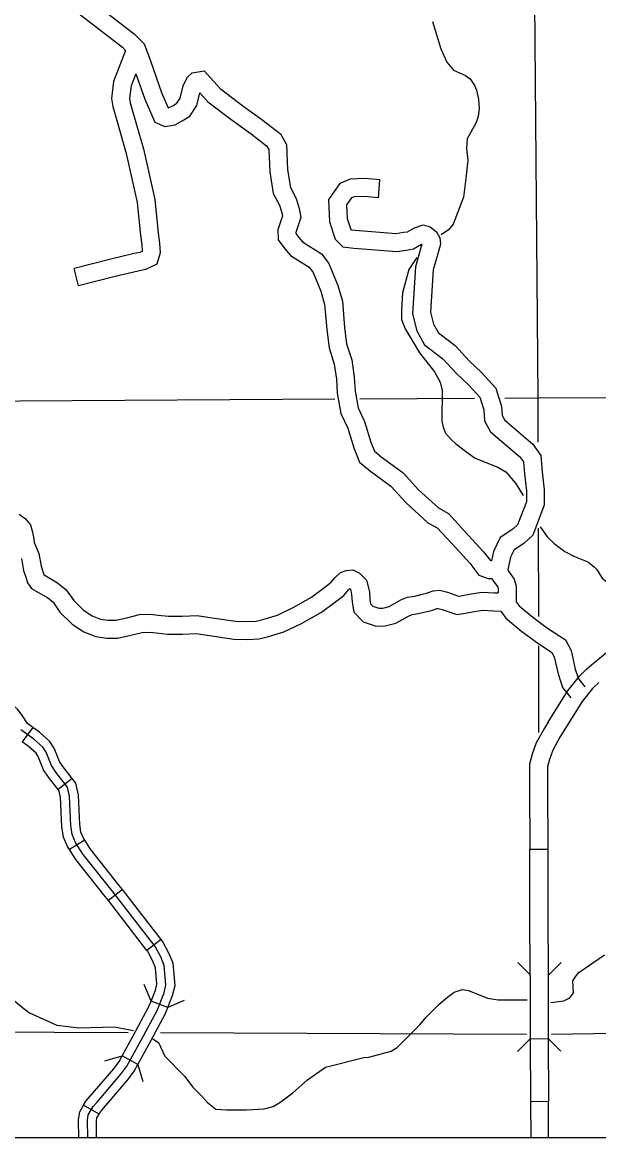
# Model space of a CAD drawing. Extents: x 1373862 to 1376999, y 1168398 to 1170455.
# Drawn here: x 1375162.4 to 1375258.9, y 1168563 to 1168749.6 of the extents above; entities that cross this region are included whole.
import ezdxf

# ---------------------------------------------------------------- set-up
doc = ezdxf.new("R2010")
doc.units = 0
for name, color, linetype in [('Level 31', 7, 'Continuous'), ('Level 32', 7, 'Continuous'), ('Level 35', 7, 'Continuous'), ('Level 38', 7, 'Continuous'), ('Level 46', 7, 'Continuous'), ('Level 5', 7, 'Continuous'), ('R_Draft', 7, 'Continuous')]:
    doc.layers.add(name, color=color, linetype=linetype)

msp = doc.modelspace()

# ---------------------------------------------------------------- linework, layer by layer
at = {"layer": 'Level 31'}
for p, q in [((1375256.86, 1168641.32), (1375256.86, 1168641.32)), ((1375247.4, 1168611.25), (1375250.4, 1168611.25)), ((1375247.47, 1168579.56), (1375250.47, 1168579.58)), ((1375250.52, 1168569.02), (1375247.52, 1168569))]:
    msp.add_line(p, q, dxfattribs=at)
for points in [[(1375256.86, 1168641.32), (1375257.71, 1168642.14), (1375261.57, 1168645.31), (1375263.73, 1168647.18), (1375264.53, 1168648.21)], [(1375250.45, 1168632.52), (1375253.71, 1168637.73), (1375255.7, 1168640.21), (1375256.86, 1168641.32)], [(1375258.93, 1168639.15), (1375257.91, 1168638.18), (1375256.16, 1168635.99), (1375252.99, 1168630.93)], [(1375250.45, 1168632.52), (1375249.84, 1168631.54), (1375248.49, 1168629.07), (1375247.8, 1168627.15), (1375247.37, 1168625.47), (1375247.37, 1168621.81)], [(1375252.99, 1168630.93), (1375252.43, 1168630.03), (1375251.24, 1168627.84), (1375250.67, 1168626.26), (1375250.37, 1168625.09), (1375250.37, 1168621.81)], [(1375247.37, 1168621.81), (1375247.4, 1168611.25)], [(1375250.37, 1168621.81), (1375250.4, 1168611.25)], [(1375247.42, 1168600.69), (1375247.4, 1168611.25)], [(1375250.4, 1168611.25), (1375250.42, 1168600.69)], [(1375247.45, 1168590.13), (1375247.42, 1168600.69)], [(1375250.42, 1168600.69), (1375250.45, 1168590.13)], [(1375250.45, 1168590.13), (1375250.47, 1168580.41), (1375250.47, 1168579.58)], [(1375247.45, 1168590.13), (1375247.47, 1168580.4), (1375247.47, 1168579.56)], [(1375247.47, 1168579.56), (1375247.52, 1168569)], [(1375250.47, 1168579.58), (1375250.52, 1168569.02)], [(1375247.52, 1168569), (1375247.55, 1168562.99)], [(1375250.55, 1168562.99), (1375250.52, 1168569.02)]]:
    msp.add_lwpolyline(points, dxfattribs=at)
at = {"layer": 'Level 32'}
for p, q in [((1375164.22, 1168631.63), (1375162.45, 1168629.21)), ((1375170.8, 1168623.08), (1375168.43, 1168621.25)), ((1375172.9, 1168612.79), (1375170.37, 1168611.19)), ((1375179.22, 1168604.52), (1375176.85, 1168602.68)), ((1375185.69, 1168596.17), (1375183.32, 1168594.33)), ((1375186.8, 1168584.75), (1375184.01, 1168585.85)), ((1375181.8, 1168575.25), (1375179.17, 1168576.69)), ((1375175.29, 1168566.91), (1375172.71, 1168568.43))]:
    msp.add_line(p, q, dxfattribs=at)
for points in [[(1375164.22, 1168631.63), (1375163.31, 1168632.3), (1375162.48, 1168633.58), (1375161.71, 1168634.64), (1375160.52, 1168635.72), (1375159.16, 1168636.59), (1375157.83, 1168637.45), (1375156.55, 1168638.31), (1375156, 1168638.54)], [(1375173.39, 1168562.99), (1375173.36, 1168565.86), (1375173.5, 1168566.82), (1375174.31, 1168568.2), (1375174.97, 1168568.94), (1375178.94, 1168573.61), (1375179.93, 1168574.95), (1375182.32, 1168579.32), (1375185.01, 1168584.3), (1375186.17, 1168587.23), (1375186.5, 1168588.58), (1375186.2, 1168591.81), (1375185.61, 1168593.25), (1375184.71, 1168594.98), (1375177.51, 1168604.28), (1375172.64, 1168610.4), (1375171.38, 1168612.39), (1375170.82, 1168613.71), (1375170.58, 1168615.22), (1375170.34, 1168620.13), (1375170.01, 1168621.65), (1375168.06, 1168624.18), (1375167.33, 1168625.26), (1375166.45, 1168627.48), (1375165.88, 1168628.35), (1375164.36, 1168629.66), (1375162.2, 1168631.25)], [(1375170.8, 1168623.08), (1375169.28, 1168625.05), (1375168.67, 1168625.96), (1375167.79, 1168628.18), (1375167.02, 1168629.35), (1375165.3, 1168630.84), (1375164.22, 1168631.63)], [(1375168.43, 1168621.25), (1375166.84, 1168623.3), (1375166, 1168624.56), (1375165.11, 1168626.79), (1375164.75, 1168627.35), (1375163.43, 1168628.49), (1375162.45, 1168629.21)], [(1375172.9, 1168612.79), (1375172.71, 1168613.09), (1375172.27, 1168614.13), (1375172.07, 1168615.38), (1375171.83, 1168620.32), (1375171.4, 1168622.3), (1375170.8, 1168623.08)], [(1375170.37, 1168611.19), (1375170.04, 1168611.7), (1375169.36, 1168613.3), (1375169.08, 1168615.07), (1375168.85, 1168619.93), (1375168.61, 1168621), (1375168.43, 1168621.25)], [(1375179.22, 1168604.52), (1375178.69, 1168605.21), (1375173.86, 1168611.27), (1375172.9, 1168612.79)], [(1375176.85, 1168602.68), (1375176.33, 1168603.36), (1375171.41, 1168609.53), (1375170.37, 1168611.19)], [(1375185.69, 1168596.17), (1375179.22, 1168604.52)], [(1375183.32, 1168594.33), (1375176.85, 1168602.68)], [(1375186.8, 1168584.75), (1375187.61, 1168586.77), (1375188.02, 1168588.47), (1375187.68, 1168592.17), (1375186.97, 1168593.88), (1375185.98, 1168595.79), (1375185.69, 1168596.17)], [(1375184.01, 1168585.85), (1375184.74, 1168587.69), (1375184.99, 1168588.69), (1375184.73, 1168591.44), (1375184.25, 1168592.62), (1375183.44, 1168594.17), (1375183.32, 1168594.33)], [(1375179.17, 1168576.69), (1375181, 1168580.03), (1375183.65, 1168584.94), (1375184.01, 1168585.85)], [(1375181.8, 1168575.25), (1375183.64, 1168578.6), (1375186.37, 1168583.67), (1375186.8, 1168584.75)], [(1375172.71, 1168568.43), (1375173.09, 1168569.08), (1375173.83, 1168569.93), (1375177.77, 1168574.54), (1375178.66, 1168575.76), (1375179.17, 1168576.69)], [(1375175.29, 1168566.91), (1375175.53, 1168567.31), (1375176.1, 1168567.96), (1375180.12, 1168572.68), (1375181.2, 1168574.15), (1375181.8, 1168575.25)], [(1375171.89, 1168562.99), (1375171.85, 1168565.97), (1375172.07, 1168567.33), (1375172.71, 1168568.43)], [(1375174.89, 1168562.99), (1375174.86, 1168565.76), (1375174.94, 1168566.31), (1375175.29, 1168566.91)]]:
    msp.add_lwpolyline(points, dxfattribs=at)
at = {"layer": 'Level 35'}
for points in [[(1375231.11, 1168749.74), (1375232.5, 1168745.21), (1375233.49, 1168742.95), (1375234.62, 1168741.61), (1375236.62, 1168740.7), (1375237.39, 1168740.17), (1375238.16, 1168739.03), (1375238.48, 1168738.26), (1375238.83, 1168736.78), (1375238.91, 1168735.2), (1375238.76, 1168733.91), (1375238.5, 1168732.99), (1375238.06, 1168732.23), (1375236.9, 1168730.12), (1375236.78, 1168728.5), (1375237.02, 1168726.53), (1375236.67, 1168723.51), (1375236.32, 1168720.37), (1375234.58, 1168715.85), (1375233.77, 1168714.92), (1375232.57, 1168714.07)], [(1375228.47, 1168710.25), (1375227.17, 1168708.24), (1375226.07, 1168704.37), (1375225.94, 1168701.46), (1375225.94, 1168699.91), (1375226.52, 1168698.36), (1375227.87, 1168696.1)], [(1375227.87, 1168696.1), (1375228.93, 1168694.3), (1375231.43, 1168691.14), (1375232.39, 1168689.4), (1375232.74, 1168688.02), (1375232.68, 1168682.95), (1375232.91, 1168681.88), (1375233.31, 1168680.9), (1375234.27, 1168679.76), (1375234.97, 1168679.12), (1375236.64, 1168677.84), (1375238.24, 1168676.71), (1375242.04, 1168675.18), (1375243.41, 1168674.39), (1375245.02, 1168672.49), (1375246.29, 1168670.44)], [(1375249.13, 1168665.23), (1375250.39, 1168663.46), (1375251.49, 1168662.4), (1375253.24, 1168661.1), (1375254.9, 1168660.24), (1375257.12, 1168659.35), (1375258.2, 1168658.51)], [(1375258.2, 1168658.51), (1375258.58, 1168658.11), (1375259.51, 1168656.59), (1375261.16, 1168655.3), (1375263.65, 1168653.74), (1375265.85, 1168652.18)], [(1375250.92, 1168585.62), (1375253.11, 1168585.89), (1375254.12, 1168586.42), (1375254.7, 1168587.25), (1375254.61, 1168589.22), (1375254.98, 1168589.87), (1375255.6, 1168590.66), (1375259.9, 1168593.59)], [(1375157.03, 1168591.35), (1375160.75, 1168586.21), (1375162.74, 1168584.54), (1375163.63, 1168583.9), (1375168.21, 1168581.82), (1375171.89, 1168581.37), (1375177.88, 1168581.55), (1375180.18, 1168581.1), (1375181.06, 1168580.9)], [(1375184.28, 1168579.51), (1375185.27, 1168578.92), (1375186.3, 1168576.65), (1375189.62, 1168573.3), (1375190.97, 1168571.45), (1375192.27, 1168570.19), (1375193.46, 1168568.86), (1375194.86, 1168567.79), (1375196.62, 1168567.65), (1375200, 1168567.63), (1375202.91, 1168567.8), (1375204.46, 1168568.22), (1375205.54, 1168568.89), (1375207.72, 1168570.48), (1375210.17, 1168572.66), (1375213.21, 1168574.82), (1375219.61, 1168576.4), (1375220.47, 1168576.46), (1375224.18, 1168577.45), (1375225.19, 1168578.07), (1375228.99, 1168581.87), (1375230.06, 1168583.16), (1375232.21, 1168585.31), (1375233.62, 1168586.53), (1375234.76, 1168587.34), (1375236.16, 1168587.79), (1375237.15, 1168587.6), (1375240.34, 1168586.31), (1375242.08, 1168586.05), (1375246.98, 1168586.07)]]:
    msp.add_lwpolyline(points, dxfattribs=at)
at = {"layer": 'Level 38'}
for points in [[(1375247.52, 1168590.18), (1375245.39, 1168592.29)], [(1375252.63, 1168592.31), (1375250.52, 1168590.18)], [(1375184.01, 1168585.85), (1375182.83, 1168588.61)], [(1375189.56, 1168585.93), (1375186.8, 1168584.75)], [(1375245.36, 1168577.43), (1375247.47, 1168579.56)], [(1375250.47, 1168579.58), (1375252.6, 1168577.47)], [(1375176.29, 1168575.84), (1375179.17, 1168576.69)], [(1375181.8, 1168575.25), (1375182.64, 1168572.37)]]:
    msp.add_lwpolyline(points, dxfattribs=at)
at = {"layer": 'Level 46'}
msp.add_line((1375220.46, 1168674.75), (1375220.52, 1168674.7), dxfattribs=at)
for points in [[(1375141.33, 1168770.41), (1375142.12, 1168770.49), (1375145.78, 1168770.95), (1375147.41, 1168772.14), (1375149.42, 1168774.51), (1375150.19, 1168775.1), (1375150.82, 1168775.23), (1375151.8, 1168774.98), (1375153.06, 1168774.49), (1375154, 1168773.87), (1375154.67, 1168772.92), (1375155.17, 1168772.1), (1375156.26, 1168770.68), (1375160.95, 1168764.32), (1375163.01, 1168760.78), (1375167.47, 1168755.19), (1375171.73, 1168751.21), (1375179.2, 1168745.44), (1375179.75, 1168744.88)], [(1375173.68, 1168753.5), (1375181.18, 1168747.7), (1375182.84, 1168746.04), (1375183.89, 1168743.16), (1375185.73, 1168737.87), (1375186.86, 1168735.33), (1375187.04, 1168735.36), (1375187.69, 1168735.72), (1375188.32, 1168736.11), (1375188.86, 1168736.93), (1375189.38, 1168738.99), (1375190.02, 1168740.41), (1375190.9, 1168741.17), (1375192.89, 1168741.52), (1375195.57, 1168738.56), (1375199.38, 1168735.67), (1375202.56, 1168733.36), (1375205.65, 1168730.94), (1375206.66, 1168729.19), (1375206.85, 1168724.94), (1375207.34, 1168721.96), (1375208.29, 1168720.15), (1375208.81, 1168718.48), (1375209.07, 1168716.99), (1375208.59, 1168715.43), (1375208.23, 1168714.45), (1375208.24, 1168714.28), (1375208.75, 1168713.6), (1375209.36, 1168712.87), (1375212.53, 1168710.89), (1375213.77, 1168709.29), (1375215.28, 1168705.59), (1375216.02, 1168702.97), (1375216.39, 1168698.56), (1375216.73, 1168695.83), (1375217.59, 1168693.13), (1375218.02, 1168690.23), (1375218.16, 1168687.93), (1375218.65, 1168685.1), (1375219.74, 1168682.83), (1375220.79, 1168679.39), (1375221.4, 1168677.86), (1375222.37, 1168677.06)], [(1375179.75, 1168744.88), (1375177.73, 1168739.74), (1375177.36, 1168736.9), (1375177.6, 1168735.51), (1375178.71, 1168731.62), (1375179.86, 1168727.69), (1375181.65, 1168719.49), (1375182.23, 1168713.99), (1375182.45, 1168712.38), (1375182.52, 1168711.4), (1375182.49, 1168711.29), (1375182.12, 1168711.12), (1375181.18, 1168710.93), (1375177.03, 1168709.92), (1375171.11, 1168708.42)], [(1375181.46, 1168741.02), (1375180.66, 1168738.99), (1375180.4, 1168736.95), (1375180.53, 1168736.17), (1375181.59, 1168732.45), (1375182.76, 1168728.43), (1375184.61, 1168719.97), (1375185.21, 1168714.35), (1375185.44, 1168712.69), (1375185.55, 1168711.05), (1375184.97, 1168709.17), (1375183.09, 1168708.25), (1375181.83, 1168708), (1375177.75, 1168707.01), (1375171.84, 1168705.52), (1375171.11, 1168708.42)], [(1375181.46, 1168741.02), (1375182.94, 1168736.77), (1375184.64, 1168732.92), (1375186.32, 1168732.19), (1375188.05, 1168732.49), (1375189.2, 1168733.13), (1375190.47, 1168733.91), (1375191.65, 1168735.71), (1375192.18, 1168737.84), (1375193.53, 1168736.34), (1375197.59, 1168733.26), (1375200.75, 1168730.96), (1375203.35, 1168728.93), (1375203.7, 1168728.33), (1375203.87, 1168724.63), (1375204.46, 1168720.99), (1375205.51, 1168719), (1375205.89, 1168717.77), (1375205.99, 1168717.18), (1375205.75, 1168716.39), (1375205.2, 1168714.92), (1375205.29, 1168713.2), (1375206.4, 1168711.74), (1375207.36, 1168710.58), (1375210.49, 1168708.63), (1375211.15, 1168707.78), (1375212.44, 1168704.61), (1375213.06, 1168702.43), (1375213.41, 1168698.24), (1375213.79, 1168695.18), (1375214.66, 1168692.45), (1375215.04, 1168689.92), (1375215.17, 1168687.59), (1375215.77, 1168684.18), (1375216.94, 1168681.74), (1375217.96, 1168678.4), (1375218.89, 1168676.03), (1375220.46, 1168674.75)], [(1375222.05, 1168720.28), (1375222.3, 1168723.27), (1375219.76, 1168723.47), (1375217.32, 1168723.39), (1375215.62, 1168722.65), (1375213.68, 1168719.97), (1375213.85, 1168716.25), (1375214.82, 1168713.32), (1375216.11, 1168712.03), (1375217.92, 1168711.84), (1375225.15, 1168711.3), (1375226.71, 1168711.52), (1375227.93, 1168711.71), (1375229.28, 1168712.5), (1375229.34, 1168712.52), (1375229.1, 1168711.71), (1375228.26, 1168708.69), (1375227.77, 1168700.86), (1375228.47, 1168697.98), (1375229.78, 1168695.68), (1375232.84, 1168693.31), (1375235.12, 1168690.84), (1375237.17, 1168688.92), (1375239.03, 1168686.88), (1375239.68, 1168684.77), (1375239.82, 1168682.96), (1375240.84, 1168681.1), (1375245.69, 1168676.99), (1375246.34, 1168676.09), (1375246.5, 1168674.08), (1375246.83, 1168671.22), (1375246.83, 1168669.4), (1375245.33, 1168665.53), (1375244.55, 1168664.79), (1375242.45, 1168663.44), (1375241.32, 1168661.1), (1375240.99, 1168659.52)], [(1375222.05, 1168720.28), (1375219.68, 1168720.47), (1375218, 1168720.41), (1375217.57, 1168720.23), (1375216.73, 1168719.06), (1375216.83, 1168716.8), (1375217.45, 1168714.94), (1375217.48, 1168714.91), (1375218.19, 1168714.83), (1375225.05, 1168714.31), (1375226.27, 1168714.49), (1375226.91, 1168714.59), (1375228.08, 1168715.26), (1375229.53, 1168715.71), (1375230.7, 1168715.38), (1375231.76, 1168714.55), (1375232.32, 1168713.58), (1375232.47, 1168712.5), (1375231.98, 1168710.87), (1375231.23, 1168708.18), (1375230.79, 1168701.13), (1375231.28, 1168699.1), (1375232.09, 1168697.68), (1375234.88, 1168695.53), (1375237.25, 1168692.96), (1375239.31, 1168691.03), (1375241.7, 1168688.41), (1375242.64, 1168685.34), (1375242.76, 1168683.84), (1375243.2, 1168683.03), (1375247.92, 1168679.04), (1375249.26, 1168677.16), (1375249.49, 1168674.38), (1375249.83, 1168671.39), (1375249.83, 1168668.84), (1375247.88, 1168663.81), (1375246.4, 1168662.42), (1375244.78, 1168661.38), (1375244.18, 1168660.13), (1375243.75, 1168658.05), (1375243.81, 1168657.77), (1375244.79, 1168656.47), (1375245.12, 1168655.27), (1375245.12, 1168653.54), (1375245.12, 1168652.67), (1375245.6, 1168651.97), (1375247.92, 1168650.07), (1375250.38, 1168648.26), (1375253.39, 1168646.28), (1375254.33, 1168644.49), (1375255.02, 1168641.39), (1375255.57, 1168639.78), (1375256.63, 1168638.42)], [(1375222.3, 1168677.11), (1375226.18, 1168674.26), (1375228.76, 1168671.4), (1375232.11, 1168668.36), (1375233.79, 1168667.42), (1375236.54, 1168664.43), (1375239.66, 1168661.04), (1375240.75, 1168659.61), (1375240.99, 1168659.52)], [(1375220.52, 1168674.7), (1375224.15, 1168672.03), (1375226.63, 1168669.28), (1375230.34, 1168665.9), (1375231.91, 1168665.03), (1375234.33, 1168662.4), (1375237.35, 1168659.11), (1375238.89, 1168657.1), (1375240.41, 1168656.54), (1375241.02, 1168656.54)], [(1375161.9, 1168667.3), (1375162.99, 1168666.54), (1375163.81, 1168665.55), (1375164.13, 1168664.3), (1375164.36, 1168663.2), (1375164.46, 1168662.57), (1375165.23, 1168660.73), (1375165.58, 1168658.61), (1375165.93, 1168657.58), (1375166.05, 1168657.2), (1375166.09, 1168657.15), (1375166.94, 1168656.68), (1375168.35, 1168655.85), (1375169.81, 1168654.69), (1375171.07, 1168652.87), (1375172.67, 1168651.24), (1375174.12, 1168650.33), (1375175.54, 1168649.78), (1375176.79, 1168649.6), (1375178.09, 1168649.6), (1375179.96, 1168649.97), (1375182.05, 1168650.51), (1375183.84, 1168650.58), (1375185.19, 1168650.45), (1375186.92, 1168650.26), (1375189.23, 1168650.26), (1375191.72, 1168650.36), (1375194.21, 1168649.99), (1375198.13, 1168649.4), (1375200.07, 1168649.34), (1375201.59, 1168649.42), (1375202.72, 1168649.7), (1375205.14, 1168650.42), (1375207.78, 1168651.68), (1375210.86, 1168653.41), (1375213.1, 1168655.1), (1375214.17, 1168655.92), (1375214.84, 1168656.7), (1375215.72, 1168657.59), (1375216.66, 1168657.92), (1375217.77, 1168657.99), (1375218.89, 1168657.46), (1375220.08, 1168656.28), (1375220.56, 1168654.31), (1375220.62, 1168653.02), (1375220.75, 1168652.32), (1375221.13, 1168651.93), (1375222.12, 1168651.59), (1375222.8, 1168651.61), (1375223.84, 1168651.87), (1375225.79, 1168652.97), (1375226.92, 1168653.41), (1375228.14, 1168653.62), (1375229.41, 1168653.92), (1375230.08, 1168654.1), (1375231.23, 1168654.48), (1375232.3, 1168654.59), (1375233.6, 1168654.26), (1375235.48, 1168653.62), (1375235.83, 1168653.67), (1375237.56, 1168653.98), (1375239.35, 1168654.26), (1375241.49, 1168654.16), (1375242.12, 1168654.14)], [(1375162.32, 1168659.89), (1375162.67, 1168657.88), (1375163.08, 1168656.63), (1375163.34, 1168655.86), (1375164.01, 1168654.87), (1375165.45, 1168654.07), (1375166.65, 1168653.37), (1375167.6, 1168652.62), (1375168.75, 1168650.95), (1375170.78, 1168648.89), (1375172.76, 1168647.64), (1375174.77, 1168646.86), (1375176.57, 1168646.6), (1375178.38, 1168646.6), (1375180.63, 1168647.05), (1375182.49, 1168647.53), (1375183.75, 1168647.58), (1375184.88, 1168647.46), (1375186.76, 1168647.26), (1375189.29, 1168647.26), (1375191.56, 1168647.35), (1375193.77, 1168647.03), (1375197.86, 1168646.4), (1375200.11, 1168646.33), (1375202.03, 1168646.44), (1375203.5, 1168646.8), (1375206.22, 1168647.61), (1375209.17, 1168649.01), (1375212.51, 1168650.9), (1375214.91, 1168652.71), (1375216.25, 1168653.73), (1375217.04, 1168654.67), (1375217.25, 1168654.87), (1375217.36, 1168654.76), (1375217.58, 1168653.87), (1375217.64, 1168652.68), (1375217.96, 1168650.9), (1375219.48, 1168649.32), (1375221.67, 1168648.58), (1375223.21, 1168648.62), (1375224.96, 1168649.06), (1375227.08, 1168650.25), (1375227.73, 1168650.51), (1375228.74, 1168650.68), (1375230.14, 1168651.01), (1375230.93, 1168651.22), (1375231.87, 1168651.53), (1375232.07, 1168651.55), (1375232.74, 1168651.38), (1375235.18, 1168650.55), (1375236.29, 1168650.7), (1375238.06, 1168651.02), (1375239.51, 1168651.25), (1375241.37, 1168651.16), (1375242.54, 1168651.12)], [(1375241.02, 1168656.54), (1375241.03, 1168656.48), (1375242.05, 1168655.12), (1375242.12, 1168654.86), (1375242.12, 1168654.14)], [(1375242.54, 1168651.12), (1375243.36, 1168649.92), (1375246.08, 1168647.7), (1375248.67, 1168645.8), (1375251.1, 1168644.19), (1375251.49, 1168643.45), (1375252.13, 1168640.58), (1375252.9, 1168638.34), (1375254.26, 1168636.58)]]:
    msp.add_lwpolyline(points, dxfattribs=at)
at = {"layer": 'Level 5'}
for points in [[(1375247.85, 1168792.76), (1375248.75, 1168686.79)], [(1375144.43, 1168686.2), (1375214.78, 1168686.6)], [(1375218.95, 1168686.62), (1375238.16, 1168686.73)], [(1375243.24, 1168686.76), (1375248.75, 1168686.79)], [(1375248.75, 1168686.79), (1375275.84, 1168686.92)], [(1375248.75, 1168686.79), (1375248.77, 1168679.38)], [(1375248.8, 1168664.96), (1375248.84, 1168650.18)], [(1375248.85, 1168645.3), (1375248.88, 1168630.77)], [(1375180.17, 1168580.53), (1375143.09, 1168580.69)], [(1375246.87, 1168580.24), (1375185.58, 1168580.51)], [(1375279.46, 1168580.71), (1375251.01, 1168580.26)]]:
    msp.add_lwpolyline(points, dxfattribs=at)
at = {"layer": 'R_Draft'}
msp.add_lwpolyline([(1374675.34, 1169579.43), (1376182.76, 1169579.43), (1376182.76, 1168562.99), (1374675.34, 1168562.99)], close=True, dxfattribs=at)

doc.saveas('drawing.dxf')
